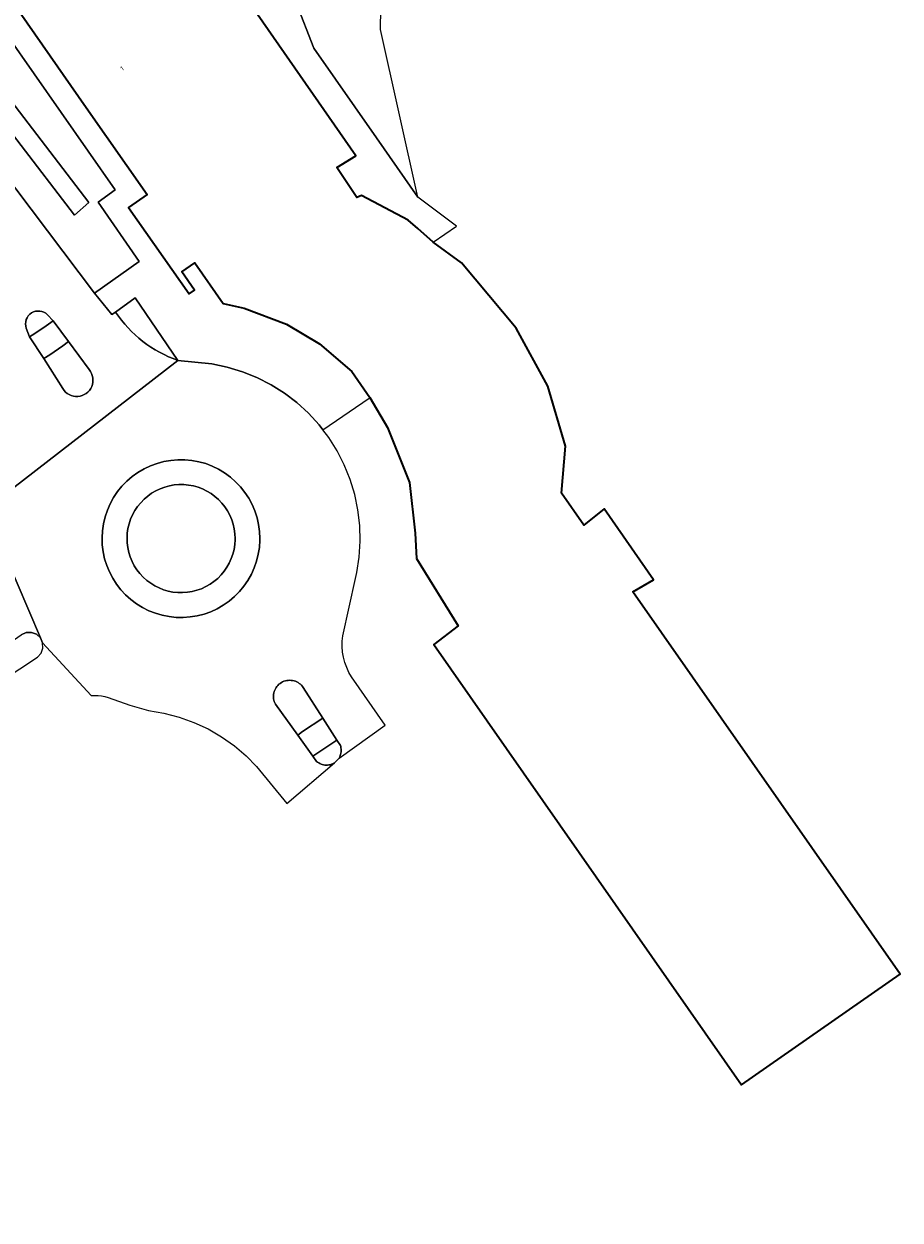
# Model space of a CAD drawing. Header units: metres. Extents: x 197700 to 204338, y 317132 to 325229.
# Tile 914 of 1056: x 203821 to 203889, y 319359 to 319452. Entities that reach past the tile are written whole.
import ezdxf
from ezdxf.enums import TextEntityAlignment as Align

# ---------------------------------------------------------------- set-up
doc = ezdxf.new("R2010")
doc.units = ezdxf.units.M
for name, color, linetype, lineweight in [('B-WE-GR-BEPLANTING_CULTUUR_BODEMBEDEKKER-GV', 90, 'Continuous', 18), ('B-WE-OG-BEBOUWING-GV', 7, 'Continuous', 35), ('B-WE-OG-BEBOUWING-T18', 10, 'Continuous', 18), ('B-WE-OG-TERREIN_CULTUURSCHEIDING-GV', 7, 'Continuous', 18), ('B-WE-OG-WATER_GREPPEL-GV', 160, 'Continuous', 18), ('B-WE-VH-VERHARDING_ASFALT-GV', 252, 'Continuous', 18), ('B-WE-VH-VERHARDING_OPEN-GV', 252, 'Continuous', 18), ('B-WE-VH-VERHARDING_SIERBESTRATING-GV', 252, 'Continuous', 18)]:
    doc.layers.add(name, color=color, linetype=linetype, lineweight=lineweight)
doc.styles.add('NLCS-ISO-M200-T18', font='NLCS-ISO.ttf', dxfattribs={"height": 0.36})

msp = doc.modelspace()

# ---------------------------------------------------------------- linework, layer by layer
at = {"layer": 'B-WE-GR-BEPLANTING_CULTUUR_BODEMBEDEKKER-GV'}
msp.add_lwpolyline([(203837.121, 319411.98), (203837.104, 319412.354), (203837.054, 319412.724), (203836.972, 319413.088), (203836.856, 319413.444), (203836.71, 319413.788), (203836.534, 319414.117), (203836.328, 319414.429), (203836.096, 319414.722), (203835.838, 319414.993), (203835.558, 319415.24), (203835.256, 319415.46), (203834.936, 319415.653), (203834.6, 319415.817), (203834.25, 319415.949), (203833.891, 319416.05), (203833.523, 319416.119), (203833.151, 319416.154), (203832.778, 319416.156), (203832.405, 319416.125), (203832.037, 319416.06), (203831.676, 319415.963), (203831.325, 319415.834), (203830.988, 319415.675), (203830.665, 319415.485), (203830.361, 319415.268), (203830.078, 319415.024), (203829.817, 319414.756), (203829.582, 319414.466), (203829.373, 319414.156), (203829.193, 319413.828), (203829.043, 319413.486), (203828.924, 319413.132), (203828.837, 319412.768), (203828.783, 319412.399), (203828.763, 319412.025), (203828.775, 319411.652), (203828.821, 319411.281), (203828.9, 319410.916), (203829.011, 319410.559), (203829.154, 319410.214), (203829.327, 319409.882), (203829.529, 319409.568), (203829.758, 319409.272), (203830.013, 319408.999), (203830.291, 319408.749), (203830.59, 319408.525), (203830.908, 319408.329), (203831.242, 319408.162), (203831.59, 319408.025), (203831.949, 319407.92), (203832.315, 319407.848), (203832.687, 319407.809), (203833.061, 319407.802), (203833.433, 319407.83), (203833.802, 319407.89), (203834.164, 319407.983), (203834.516, 319408.109), (203834.856, 319408.265), (203835.18, 319408.451), (203835.486, 319408.665), (203835.772, 319408.905), (203836.036, 319409.17), (203836.274, 319409.458), (203836.486, 319409.766), (203836.67, 319410.091), (203836.824, 319410.432), (203836.947, 319410.785), (203837.037, 319411.147), (203837.095, 319411.517), (203837.12, 319411.89)], close=True, dxfattribs=at)
at = {"layer": 'B-WE-OG-BEBOUWING-GV'}
msp.add_lwpolyline([(203809.705, 319468.122), (203825.6, 319445.317), (203830.307, 319438.59), (203828.877, 319437.589), (203833.561, 319430.895), (203833.979, 319431.187), (203832.987, 319432.605), (203833.995, 319433.31), (203836.196, 319430.164), (203837.824, 319429.787), (203841.088, 319428.556), (203843.645, 319427.047), (203846.149, 319424.907), (203847.537, 319422.881), (203848.912, 319420.572), (203850.608, 319416.329), (203851.032, 319412.39), (203851.153, 319410.45), (203854.365, 319405.238), (203852.486, 319403.783), (203876.278, 319369.764), (203888.527, 319378.309), (203867.871, 319407.876), (203869.462, 319408.797), (203865.656, 319414.28), (203864.084, 319413.011), (203862.364, 319415.487), (203862.658, 319419.118), (203861.295, 319423.754), (203858.841, 319428.255), (203854.615, 319433.3), (203852.439, 319434.885), (203851.235, 319435.952), (203850.51, 319436.592), (203846.888, 319438.493), (203846.522, 319438.338), (203846.521, 319438.339), (203844.975, 319440.659), (203846.444, 319441.583), (203824.883, 319472.606)], dxfattribs=at)
at = {"layer": 'B-WE-OG-TERREIN_CULTUURSCHEIDING-GV'}
for points in [[(203824.883, 319472.606), (203846.444, 319441.583), (203844.975, 319440.659), (203846.521, 319438.339), (203846.522, 319438.338), (203846.888, 319438.493), (203850.51, 319436.592), (203851.235, 319435.952), (203852.439, 319434.885), (203854.241, 319436.136), (203851.25, 319438.384), (203848.06, 319442.952), (203843.205, 319449.89), (203837.732, 319463.934)], [(203826.258, 319430.958), (203829.698, 319433.4), (203826.521, 319437.997), (203827.854, 319438.943), (203806.953, 319468.866)], [(203804.945, 319462.176), (203805.773, 319458.833), (203805.612, 319458.762), (203805.812, 319458.212), (203807.2, 319456.268), (203809.157, 319453.575), (203826.258, 319430.958)], [(203832.702, 319425.761), (203829.392, 319430.592), (203827.881, 319429.487)]]:
    msp.add_lwpolyline(points, dxfattribs=at)
msp.add_lwpolyline([(203807.954, 319461.298), (203825.809, 319437.966), (203824.689, 319436.978), (203806.834, 319460.31)], close=True, dxfattribs=at)
msp.add_lwpolyline([(203827.881, 319429.487, 0.16437), (203832.702, 319425.761)], format="xyb", dxfattribs=at)
at = {"layer": 'B-WE-OG-WATER_GREPPEL-GV'}
msp.add_lwpolyline([(203807.954, 319461.298), (203806.834, 319460.31), (203824.689, 319436.978), (203825.809, 319437.966)], close=True, dxfattribs=at)
at = {"layer": 'B-WE-VH-VERHARDING_ASFALT-GV'}
for points in [[(203827.881, 319429.487), (203827.588, 319429.308), (203826.258, 319430.958), (203809.157, 319453.575), (203807.2, 319456.268), (203805.812, 319458.212), (203805.612, 319458.762), (203805.773, 319458.833), (203804.945, 319462.176)], [(203822.603, 319429.286), (203823.061, 319428.826), (203824.239, 319427.211), (203825.829, 319425.042)], [(203823.794, 319423.585), (203822.319, 319425.893), (203821.221, 319427.581), (203820.976, 319428.25)], [(203819.378, 319410.636), (203822.06, 319404.3), (203822.234, 319403.925), (203825.994, 319399.844), (203826.258, 319399.86), (203826.523, 319399.853), (203826.786, 319399.822), (203827.045, 319399.769), (203827.299, 319399.694), (203828.98, 319399.114), (203830.428, 319398.697), (203831.62, 319398.495), (203832.79, 319398.188), (203833.928, 319397.777), (203835.024, 319397.267), (203836.071, 319396.66), (203837.059, 319395.963), (203837.981, 319395.18), (203838.777, 319394.374), (203841.113, 319391.498), (203844.813, 319394.657), (203844.747, 319394.616), (203844.656, 319394.569), (203844.561, 319394.531), (203844.464, 319394.501), (203844.364, 319394.48), (203844.262, 319394.468), (203844.16, 319394.465), (203844.058, 319394.471), (203843.957, 319394.486), (203843.858, 319394.51), (203843.761, 319394.543), (203843.668, 319394.585), (203843.579, 319394.634), (203843.494, 319394.692), (203843.415, 319394.757), (203843.126, 319395.163), (203841.971, 319396.783), (203840.228, 319399.17), (203840.179, 319399.272), (203840.14, 319399.378), (203840.11, 319399.487), (203840.091, 319399.598), (203840.081, 319399.711), (203840.081, 319399.824), (203840.091, 319399.936), (203840.112, 319400.048), (203840.142, 319400.156), (203840.182, 319400.262), (203840.231, 319400.364), (203840.289, 319400.461), (203840.355, 319400.552), (203840.43, 319400.637), (203840.511, 319400.716), (203840.6, 319400.786), (203840.694, 319400.848), (203840.793, 319400.902), (203840.897, 319400.947), (203841.005, 319400.982), (203841.115, 319401.007), (203841.227, 319401.023), (203841.34, 319401.028), (203841.453, 319401.023), (203841.565, 319401.008), (203841.675, 319400.984), (203841.782, 319400.949), (203841.887, 319400.905), (203841.986, 319400.852), (203842.081, 319400.79), (203842.17, 319400.72), (203842.252, 319400.643), (203842.327, 319400.558), (203842.389, 319400.474), (203843.908, 319398.087), (203844.99, 319396.41), (203845.255, 319395.987), (203845.281, 319395.905), (203845.303, 319395.805), (203845.316, 319395.704), (203845.32, 319395.602), (203845.315, 319395.5), (203845.301, 319395.399), (203845.278, 319395.299), (203845.246, 319395.202), (203845.206, 319395.108), (203845.157, 319395.019), (203848.715, 319397.57), (203846.108, 319401.297), (203845.918, 319401.63), (203845.743, 319402.008), (203845.602, 319402.4), (203845.497, 319402.803), (203845.429, 319403.214), (203845.397, 319403.629), (203845.403, 319404.045), (203845.446, 319404.459), (203846.428, 319408.903), (203846.526, 319409.353), (203846.712, 319410.557), (203846.789, 319411.772), (203846.758, 319412.99), (203846.618, 319414.2), (203846.37, 319415.393), (203846.017, 319416.559), (203845.561, 319417.688), (203845.006, 319418.772), (203844.356, 319419.803), (203843.91, 319420.387), (203843.617, 319420.771), (203842.795, 319421.669), (203841.895, 319422.491), (203840.926, 319423.228), (203839.894, 319423.877), (203838.809, 319424.43), (203837.679, 319424.884), (203836.513, 319425.236), (203835.319, 319425.481), (203832.702, 319425.761), (203819.888, 319415.828)], [(203819.888, 319415.828), (203832.702, 319425.761)], [(203724.872, 319336.844), (203771.396, 319369.324), (203812.069, 319397.51), (203812.336, 319397.692), (203812.288, 319397.774), (203812.248, 319397.861), (203812.216, 319397.95), (203812.192, 319398.042), (203812.177, 319398.136), (203812.169, 319398.23), (203812.17, 319398.326), (203812.18, 319398.42), (203812.198, 319398.513), (203812.225, 319398.605), (203812.259, 319398.693), (203812.285, 319398.748), (203816.278, 319401.559), (203817.931, 319402.699), (203820.579, 319404.548), (203820.957, 319404.715), (203821.37, 319404.727), (203821.757, 319404.581), (203822.06, 319404.3), (203819.378, 319410.636)]]:
    msp.add_lwpolyline(points, dxfattribs=at)
for points in [[(203820.976, 319428.25, -0.803968), (203822.603, 319429.286)], [(203832.702, 319425.761, -0.16437), (203827.881, 319429.487)], [(203825.829, 319425.042, -1.091128), (203823.794, 319423.585)]]:
    msp.add_lwpolyline(points, format="xyb", dxfattribs=at)
msp.add_lwpolyline([(203839.033, 319411.981), (203839.031, 319411.849), (203838.995, 319411.305), (203838.91, 319410.766), (203838.778, 319410.236), (203838.599, 319409.721), (203838.374, 319409.224), (203838.106, 319408.749), (203837.797, 319408.3), (203837.448, 319407.88), (203837.064, 319407.493), (203836.647, 319407.141), (203836.199, 319406.829), (203835.726, 319406.558), (203835.23, 319406.33), (203834.716, 319406.147), (203834.188, 319406.011), (203833.65, 319405.923), (203833.106, 319405.883), (203832.56, 319405.892), (203832.018, 319405.949), (203831.483, 319406.055), (203830.959, 319406.208), (203830.451, 319406.408), (203829.963, 319406.651), (203829.499, 319406.938), (203829.062, 319407.265), (203828.656, 319407.629), (203828.285, 319408.029), (203827.95, 319408.46), (203827.656, 319408.919), (203827.403, 319409.402), (203827.195, 319409.907), (203827.033, 319410.427), (203826.917, 319410.961), (203826.85, 319411.502), (203826.832, 319412.047), (203826.862, 319412.592), (203826.941, 319413.132), (203827.068, 319413.662), (203827.241, 319414.179), (203827.46, 319414.679), (203827.723, 319415.157), (203828.028, 319415.61), (203828.372, 319416.033), (203828.752, 319416.424), (203829.165, 319416.78), (203829.609, 319417.097), (203830.079, 319417.374), (203830.573, 319417.607), (203831.085, 319417.795), (203831.611, 319417.937), (203832.149, 319418.031), (203832.692, 319418.077), (203833.238, 319418.074), (203833.781, 319418.022), (203834.317, 319417.922), (203834.842, 319417.775), (203835.352, 319417.581), (203835.843, 319417.343), (203836.31, 319417.061), (203836.751, 319416.739), (203837.16, 319416.379), (203837.536, 319415.984), (203837.875, 319415.556), (203838.175, 319415.1), (203838.433, 319414.62), (203838.646, 319414.118), (203838.814, 319413.599), (203838.935, 319413.067), (203839.008, 319412.526)], close=True, dxfattribs=at)
at = {"layer": 'B-WE-VH-VERHARDING_OPEN-GV'}
for points in [[(203806.953, 319468.866), (203827.854, 319438.943), (203826.521, 319437.997), (203829.698, 319433.4), (203826.258, 319430.958), (203827.588, 319429.308), (203827.881, 319429.487), (203829.392, 319430.592), (203832.702, 319425.761), (203835.319, 319425.481), (203836.513, 319425.236), (203837.679, 319424.884), (203838.809, 319424.43), (203839.894, 319423.877), (203840.926, 319423.228), (203841.895, 319422.491), (203842.795, 319421.669), (203843.617, 319420.771), (203843.91, 319420.387), (203847.485, 319422.845), (203847.537, 319422.881), (203846.149, 319424.907), (203843.645, 319427.047), (203841.088, 319428.556), (203837.824, 319429.787), (203836.196, 319430.164), (203833.995, 319433.31), (203832.987, 319432.605), (203833.979, 319431.187), (203833.561, 319430.895), (203828.877, 319437.589), (203830.307, 319438.59), (203825.6, 319445.317), (203809.705, 319468.122)], [(203837.732, 319463.934), (203843.205, 319449.89), (203848.06, 319442.952), (203851.25, 319438.384), (203848.36, 319451.34), (203848.381, 319452.972)], [(203821.221, 319427.581), (203821.636, 319427.847), (203822.5, 319428.43), (203823.061, 319428.826), (203822.603, 319429.286)], [(203820.976, 319428.25), (203821.221, 319427.581)], [(203824.239, 319427.211), (203823.81, 319426.892), (203822.798, 319426.199), (203822.319, 319425.893), (203823.794, 319423.585)], [(203825.829, 319425.042), (203824.239, 319427.211)]]:
    msp.add_lwpolyline(points, dxfattribs=at)
for points in [[(203822.603, 319429.286, 0.803968), (203820.976, 319428.25)], [(203823.794, 319423.585, 1.091128), (203825.829, 319425.042)]]:
    msp.add_lwpolyline(points, format="xyb", dxfattribs=at)
for points in [[(203823.061, 319428.826), (203822.5, 319428.43), (203821.636, 319427.847), (203821.221, 319427.581), (203822.319, 319425.893), (203822.798, 319426.199), (203823.81, 319426.892), (203824.239, 319427.211)], [(203839.033, 319411.981), (203839.008, 319412.526), (203838.935, 319413.067), (203838.814, 319413.599), (203838.646, 319414.118), (203838.433, 319414.62), (203838.175, 319415.1), (203837.875, 319415.556), (203837.536, 319415.984), (203837.16, 319416.379), (203836.751, 319416.739), (203836.31, 319417.061), (203835.843, 319417.343), (203835.352, 319417.581), (203834.842, 319417.775), (203834.317, 319417.922), (203833.781, 319418.022), (203833.238, 319418.074), (203832.692, 319418.077), (203832.149, 319418.031), (203831.611, 319417.937), (203831.085, 319417.795), (203830.573, 319417.607), (203830.079, 319417.374), (203829.609, 319417.097), (203829.165, 319416.78), (203828.752, 319416.424), (203828.372, 319416.033), (203828.028, 319415.61), (203827.723, 319415.157), (203827.46, 319414.679), (203827.241, 319414.179), (203827.068, 319413.662), (203826.941, 319413.132), (203826.862, 319412.592), (203826.832, 319412.047), (203826.85, 319411.502), (203826.917, 319410.961), (203827.033, 319410.427), (203827.195, 319409.907), (203827.403, 319409.402), (203827.656, 319408.919), (203827.95, 319408.46), (203828.285, 319408.029), (203828.656, 319407.629), (203829.062, 319407.265), (203829.499, 319406.938), (203829.963, 319406.651), (203830.451, 319406.408), (203830.959, 319406.208), (203831.483, 319406.055), (203832.018, 319405.949), (203832.56, 319405.892), (203833.106, 319405.883), (203833.65, 319405.923), (203834.188, 319406.011), (203834.716, 319406.147), (203835.23, 319406.33), (203835.726, 319406.558), (203836.199, 319406.829), (203836.647, 319407.141), (203837.064, 319407.493), (203837.448, 319407.88), (203837.797, 319408.3), (203838.106, 319408.749), (203838.374, 319409.224), (203838.599, 319409.721), (203838.778, 319410.236), (203838.91, 319410.766), (203838.995, 319411.305), (203839.031, 319411.849)], [(203837.121, 319411.98), (203837.12, 319411.89), (203837.095, 319411.517), (203837.037, 319411.147), (203836.947, 319410.785), (203836.824, 319410.432), (203836.67, 319410.091), (203836.486, 319409.766), (203836.274, 319409.458), (203836.036, 319409.17), (203835.772, 319408.905), (203835.486, 319408.665), (203835.18, 319408.451), (203834.856, 319408.265), (203834.516, 319408.109), (203834.164, 319407.983), (203833.802, 319407.89), (203833.433, 319407.83), (203833.061, 319407.802), (203832.687, 319407.809), (203832.315, 319407.848), (203831.949, 319407.92), (203831.59, 319408.025), (203831.242, 319408.162), (203830.908, 319408.329), (203830.59, 319408.525), (203830.291, 319408.749), (203830.013, 319408.999), (203829.758, 319409.272), (203829.529, 319409.568), (203829.327, 319409.882), (203829.154, 319410.214), (203829.011, 319410.559), (203828.9, 319410.916), (203828.821, 319411.281), (203828.775, 319411.652), (203828.763, 319412.025), (203828.783, 319412.399), (203828.837, 319412.768), (203828.924, 319413.132), (203829.043, 319413.486), (203829.193, 319413.828), (203829.373, 319414.156), (203829.582, 319414.466), (203829.817, 319414.756), (203830.078, 319415.024), (203830.361, 319415.268), (203830.665, 319415.485), (203830.988, 319415.675), (203831.325, 319415.834), (203831.676, 319415.963), (203832.037, 319416.06), (203832.405, 319416.125), (203832.778, 319416.156), (203833.151, 319416.154), (203833.523, 319416.119), (203833.891, 319416.05), (203834.25, 319415.949), (203834.6, 319415.817), (203834.936, 319415.653), (203835.256, 319415.46), (203835.558, 319415.24), (203835.838, 319414.993), (203836.096, 319414.722), (203836.328, 319414.429), (203836.534, 319414.117), (203836.71, 319413.788), (203836.856, 319413.444), (203836.972, 319413.088), (203837.054, 319412.724), (203837.104, 319412.354)], [(203841.971, 319396.783), (203842.325, 319397.056), (203843.908, 319398.087), (203842.389, 319400.474), (203842.327, 319400.558), (203842.252, 319400.643), (203842.17, 319400.72), (203842.081, 319400.79), (203841.986, 319400.852), (203841.887, 319400.905), (203841.782, 319400.949), (203841.675, 319400.984), (203841.565, 319401.008), (203841.453, 319401.023), (203841.34, 319401.028), (203841.227, 319401.023), (203841.115, 319401.007), (203841.005, 319400.982), (203840.897, 319400.947), (203840.793, 319400.902), (203840.694, 319400.848), (203840.6, 319400.786), (203840.511, 319400.716), (203840.43, 319400.637), (203840.355, 319400.552), (203840.289, 319400.461), (203840.231, 319400.364), (203840.182, 319400.262), (203840.142, 319400.156), (203840.112, 319400.048), (203840.091, 319399.936), (203840.081, 319399.824), (203840.081, 319399.711), (203840.091, 319399.598), (203840.11, 319399.487), (203840.14, 319399.378), (203840.179, 319399.272), (203840.228, 319399.17)], [(203841.971, 319396.783), (203843.126, 319395.163), (203844.99, 319396.41), (203843.908, 319398.087), (203842.325, 319397.056)], [(203845.157, 319395.019), (203845.206, 319395.108), (203845.246, 319395.202), (203845.278, 319395.299), (203845.301, 319395.399), (203845.315, 319395.5), (203845.32, 319395.602), (203845.316, 319395.704), (203845.303, 319395.805), (203845.281, 319395.905), (203845.255, 319395.987), (203844.99, 319396.41), (203843.126, 319395.163), (203843.415, 319394.757), (203843.494, 319394.692), (203843.579, 319394.634), (203843.668, 319394.585), (203843.761, 319394.543), (203843.858, 319394.51), (203843.957, 319394.486), (203844.058, 319394.471), (203844.16, 319394.465), (203844.262, 319394.468), (203844.364, 319394.48), (203844.464, 319394.501), (203844.561, 319394.531), (203844.656, 319394.569), (203844.747, 319394.616), (203844.813, 319394.657)]]:
    msp.add_lwpolyline(points, close=True, dxfattribs=at)
at = {"layer": 'B-WE-VH-VERHARDING_SIERBESTRATING-GV'}
msp.add_lwpolyline([(203819.112, 319401.012), (203821.84, 319402.814), (203822.115, 319403.122), (203822.254, 319403.512), (203822.234, 319403.925), (203822.06, 319404.3), (203821.757, 319404.581), (203821.37, 319404.727), (203820.957, 319404.715), (203820.579, 319404.548)], dxfattribs=at)

# ---------------------------------------------------------------- texts
at = {"layer": 'B-WE-OG-BEBOUWING-T18', "style": 'NLCS-ISO-M200-T18'}
msp.add_text('1', height=0.36, rotation=34.8, dxfattribs=at).set_placement((203828.38, 319448.323), align=Align.MIDDLE)

doc.saveas('drawing.dxf')
